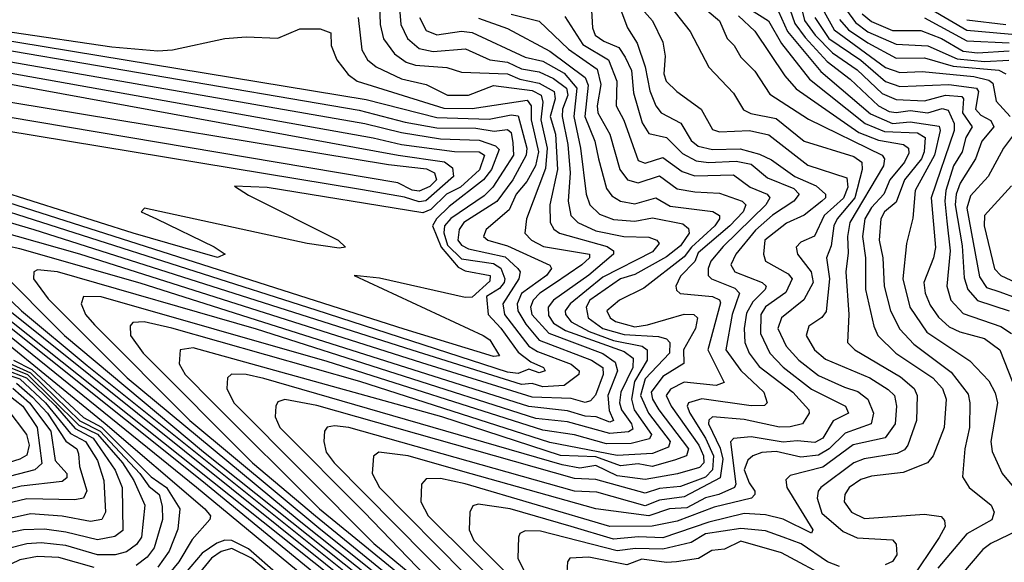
# Model space of a CAD drawing. Extents: x 1173029 to 1307123, y 522559 to 678521.
# Tile 533 of 623: x 1201064 to 1203851, y 671534 to 673068. Entities that reach past the tile are written whole.
import ezdxf

# ---------------------------------------------------------------- set-up
doc = ezdxf.new("R2010")
doc.units = 0

msp = doc.modelspace()

# ---------------------------------------------------------------- linework, layer by layer
at = {"layer": '0CON10XD'}
for points in [[(1202082.3, 673112.3), (1202084.9, 673055), (1202094, 673014), (1202125, 672971.5), (1202158.5, 672948.5), (1202185, 672939.5), (1202273.1, 672933.1), (1202315, 672919.8), (1202444.9, 672914.9), (1202480.2, 672900.2), (1202535, 672888.8), (1202577.4, 672865), (1202579.9, 672845), (1202566, 672795), (1202581.2, 672745), (1202586.8, 672645), (1202564.6, 672544.6), (1202565.6, 672495), (1202576, 672476), (1202591.8, 672465), (1202726.8, 672426.8), (1202744.8, 672415), (1202745.2, 672405.3), (1202675, 672345.8), (1202575.2, 672275), (1202559.7, 672255), (1202561.5, 672231.5), (1202575, 672210.1), (1202609.5, 672189.5), (1202775, 672129.5), (1202800.6, 672110.6), (1202799.3, 672085), (1202766.1, 672015), (1202761.6, 671985), (1202767.2, 671965), (1202796.2, 671925), (1202799.8, 671910.2), (1202787.3, 671902.7), (1202735, 671897.6), (1202615, 671930.5), (1202525, 671940.8), (1201735, 672192.6), (1201170.9, 672355), (1201115, 672360.8), (1201104.5, 672355), (1201103.1, 672335), (1201145, 672278.6), (1201368.6, 672055), (1201855, 671651.8), (1203195, 670585.3)], [(1202139.1, 673100.9), (1202143.1, 673055), (1202162.1, 673015), (1202195, 672986.5), (1202235, 672978.4), (1202326, 672986), (1202394.9, 672954.9), (1202445, 672948), (1202485, 672929.7), (1202535, 672920.6), (1202575, 672902.1), (1202612.1, 672875), (1202616.1, 672855), (1202600.5, 672815), (1202599.3, 672795), (1202616, 672715), (1202622.2, 672635), (1202616.4, 672555), (1202624.7, 672514.7), (1202644.4, 672494.4), (1202695, 672471.6), (1202774.6, 672455.4), (1202845, 672452.9), (1202868, 672445), (1202874.3, 672435), (1202855, 672411.8), (1202715, 672340.2), (1202622.6, 672265), (1202608.2, 672245), (1202608.9, 672235), (1202625, 672213.5), (1202676.5, 672186.5), (1202745, 672161.3), (1202826, 672145), (1202840.7, 672135), (1202840.6, 672105), (1202804.7, 672045), (1202796.1, 671995), (1202803.8, 671965), (1202852.8, 671895), (1202847.2, 671882.8), (1202795, 671869.2), (1202725, 671869), (1202634.4, 671894.4), (1202545, 671907.5), (1201935, 672101.7), (1201295.2, 672284.8), (1201245, 672285.3), (1201238.7, 672265), (1201250.8, 672235), (1201276.4, 672205), (1201546.1, 671935), (1201916.8, 671626.8), (1203245.2, 670565.2)], [(1202681.7, 673111.7), (1202685.2, 673045), (1202693.1, 673025), (1202717.4, 673007.4), (1202759.8, 672989.8), (1202778, 672962), (1202796.2, 672925), (1202801.9, 672861.9), (1202826.6, 672776.6), (1202845, 672746.8), (1202895.1, 672735.1), (1202940.4, 672690.4), (1202979.3, 672669.2), (1203014.3, 672664.3), (1203092.2, 672667.8), (1203135, 672660.2), (1203180.9, 672620.9), (1203255, 672590.6), (1203270.5, 672575), (1203255, 672555.5), (1203195, 672515.6), (1203147.3, 672472.7), (1203091, 672405), (1203076.9, 672375), (1203088.9, 672355), (1203165.5, 672325.5), (1203176.7, 672315), (1203174.4, 672305), (1203139.5, 672270.5), (1203121.6, 672238.4), (1203114.9, 672195), (1203117, 672155), (1203128.7, 672125), (1203157.6, 672087.6), (1203252.2, 672015), (1203297.9, 671965), (1203298.5, 671955), (1203280, 671925), (1203245, 671916.4), (1203215, 671915.4), (1203115, 671937.1), (1203025, 671944.8), (1203014.4, 671935.6), (1203014.3, 671925), (1203046.7, 671856.7), (1203054.7, 671825), (1203047.1, 671772.9), (1202945, 671718.6), (1202875, 671709.4), (1202835, 671693.7), (1202698.3, 671731.7), (1202635, 671734.9), (1201995.6, 671915), (1201955, 671920), (1201934.4, 671915.6), (1201926.9, 671905), (1201924.7, 671875), (1201931.4, 671845), (1201954.2, 671815), (1202390.4, 671375)], [(1202811.5, 673115), (1202855.1, 673065.1), (1202884.4, 673005), (1202891.4, 672965), (1202887.3, 672915), (1202894.3, 672895), (1202924.6, 672865), (1202993.3, 672815), (1203025, 672757.5), (1203045, 672751.2), (1203130, 672755), (1203185, 672743), (1203295, 672657.2), (1203405, 672621.1), (1203408.2, 672595), (1203396, 672564), (1203341.4, 672515), (1203313.6, 672456.4), (1203275, 672439.1), (1203262.4, 672425), (1203265.7, 672405), (1203304.9, 672355), (1203310.4, 672325), (1203283.8, 672276.2), (1203220.9, 672225), (1203210.6, 672195), (1203233.6, 672145), (1203269.3, 672105), (1203325, 672061.6), (1203398.8, 672028.8), (1203437, 672017), (1203464.8, 671995), (1203480.7, 671955), (1203473.9, 671925), (1203400.8, 671899.2), (1203355.3, 671855), (1203325, 671836.8), (1203275, 671831.3), (1203205, 671846.7), (1203165, 671843.9), (1203139.3, 671835), (1203125, 671822.8), (1203114.9, 671795), (1203128.8, 671758.8), (1203145.5, 671735), (1203145.2, 671725), (1203136, 671715), (1203030.4, 671689.6), (1202925, 671650.4), (1202854.5, 671635.5), (1202735, 671635.3), (1202325, 671755.6), (1202255, 671770.3), (1202215, 671770), (1202201.5, 671755), (1202199.3, 671705), (1202220.2, 671665), (1202593, 671295)], [(1202905, 673106.5), (1202961.6, 673035), (1203015, 672934.6), (1203085, 672860.6), (1203113.1, 672813.1), (1203133.4, 672803.4), (1203205, 672789.3), (1203285, 672724.8), (1203425, 672681.6), (1203447.7, 672665), (1203448.8, 672645), (1203427.7, 672565), (1203377.9, 672505), (1203368.9, 672485), (1203361.4, 672428.6), (1203347.5, 672395), (1203356.7, 672335), (1203346.9, 672243.1), (1203335, 672226.2), (1203298.1, 672201.9), (1203290.2, 672175), (1203313.6, 672135), (1203345, 672108.3), (1203470.3, 672055), (1203522.7, 672022.7), (1203540.7, 672005), (1203545.7, 671975.7), (1203542.1, 671925), (1203514.1, 671885.9), (1203423.7, 671866.3), (1203337.2, 671802.8), (1203245, 671779), (1203232.8, 671767.2), (1203235.8, 671745), (1203308.8, 671625), (1203305, 671616), (1203225.6, 671655.6), (1203175, 671668.2), (1203115, 671671.6), (1203015, 671647.4), (1202885, 671602.5), (1202815.4, 671605.4), (1202745, 671599.4), (1202624.8, 671634.8), (1202452.1, 671685), (1202362.3, 671697.7), (1202346.9, 671693.1), (1202338.2, 671675), (1202336.7, 671625), (1202349.6, 671595), (1202750.8, 671195)], [(1202975, 673123.6), (1203044.7, 673065), (1203066.9, 673015), (1203086.8, 672995), (1203105, 672962), (1203145, 672922.7), (1203187.3, 672857.3), (1203297.4, 672787.4), (1203505.2, 672685), (1203511.6, 672675), (1203509.5, 672655), (1203413.9, 672495), (1203407.3, 672455), (1203408.8, 672408.8), (1203402.9, 672355), (1203411.1, 672235), (1203406.9, 672155), (1203427.9, 672135), (1203557.8, 672057.8), (1203596.3, 672025), (1203604.8, 672005), (1203602.3, 671935), (1203578.3, 671865), (1203568.4, 671851.6), (1203548.2, 671841.8), (1203454.1, 671825.9), (1203425, 671814.9), (1203332.2, 671745), (1203324.1, 671735), (1203321.6, 671715), (1203335, 671672.8), (1203395, 671620.7), (1203435, 671603.1), (1203535, 671596.7), (1203545.4, 671585), (1203546.6, 671555), (1203535, 671536.2), (1203513.9, 671526.1)], [(1203125, 673101.6), (1203183.6, 673065), (1203220.8, 673000.8), (1203299.9, 672899.9), (1203457.3, 672775), (1203512.1, 672752.1), (1203605, 672748.5), (1203626.7, 672735), (1203624.4, 672695), (1203617.2, 672675), (1203568.7, 672615), (1203545, 672551.9), (1203512, 672525), (1203502, 672505), (1203496.9, 672445), (1203507, 672395), (1203510.7, 672315), (1203529.3, 672245), (1203555, 672193.3), (1203595, 672150.8), (1203701.2, 672071.2), (1203748.8, 672008.8), (1203753.8, 671985), (1203752.6, 671915), (1203739, 671855), (1203733.2, 671775), (1203752, 671745), (1203813.7, 671695), (1203822.9, 671675), (1203815.9, 671654.1), (1203745, 671614), (1203663.2, 671516.8)], [(1203237.1, 673117.1), (1203257.9, 673057.9), (1203287.9, 673017.9), (1203350.2, 672950.2), (1203415, 672900.2), (1203495.1, 672825.1), (1203525, 672809), (1203545, 672805.6), (1203585, 672811.4), (1203635, 672804.6), (1203675, 672817.5), (1203692.1, 672812.1), (1203709.4, 672775), (1203709.1, 672755), (1203644.4, 672565), (1203656, 672424), (1203651.2, 672395), (1203623.3, 672325), (1203627.3, 672295), (1203641.3, 672261.3), (1203665, 672226.9), (1203695, 672199.8), (1203725, 672185.1), (1203795, 672166.9), (1203838.1, 672135), (1203885.4, 672015)], [(1203271.9, 673125), (1203286, 673066), (1203315.9, 673025), (1203365, 672974.9), (1203435, 672926.4), (1203505, 672859.3), (1203545, 672842.5), (1203625, 672839), (1203685, 672855.2), (1203730.9, 672850.9), (1203735.8, 672845), (1203732.7, 672805), (1203760.3, 672765), (1203742.4, 672735), (1203731.5, 672695), (1203707.7, 672655), (1203685.9, 672585), (1203682.7, 672555), (1203688.8, 672498.8), (1203698.1, 672415), (1203688.5, 672315), (1203699.4, 672275), (1203735, 672237.5), (1203840.9, 672200.9), (1203871.2, 672181.2)], [(1202022.4, 673075), (1202033, 672983), (1202048.8, 672955), (1202073.3, 672935), (1202145, 672901), (1202215.1, 672885.1), (1202275, 672854.7), (1202335, 672854.9), (1202405, 672881.9), (1202515, 672868.6), (1202540, 672855), (1202545.1, 672835.1), (1202539, 672785), (1202557.5, 672705), (1202552.8, 672647.2), (1202498.9, 672505), (1202494.3, 672465), (1202512.6, 672445), (1202546.9, 672426.9), (1202677.3, 672405), (1202677.5, 672395), (1202655.2, 672375), (1202577.7, 672322.3), (1202536.2, 672295), (1202517.7, 672275), (1202509.9, 672255), (1202513.8, 672235), (1202561.7, 672181.7), (1202715, 672124.5), (1202749.9, 672099.9), (1202756.7, 672075), (1202729.1, 672005), (1202732.8, 671962.8), (1202745.2, 671935), (1202735, 671929.7), (1202695.5, 671945.5), (1202665, 671946.7), (1202615, 671962.2), (1202505, 671974.1), (1201735, 672218.3), (1201405, 672323.6), (1201065, 672419.9), (1200994.3, 672435.7)], [(1202196.1, 673075), (1202215, 673038.1), (1202245, 673025.5), (1202315, 673036.4), (1202345, 673032.4), (1202495, 672962.2), (1202545, 672951.1), (1202605, 672917), (1202641.2, 672875), (1202632.5, 672795), (1202652, 672705), (1202667.4, 672575), (1202678, 672545), (1202705, 672518.3), (1202745, 672503.6), (1202805, 672498.9), (1202855, 672508), (1202940.9, 672490.9), (1202957.4, 672477.4), (1202959.4, 672465), (1202935, 672428.4), (1202895, 672397.3), (1202805, 672347.3), (1202764.8, 672335), (1202678.5, 672275), (1202667.3, 672255), (1202673.4, 672225), (1202714.5, 672195), (1202775, 672177.5), (1202872.5, 672172.5), (1202895.3, 672165.3), (1202904.1, 672155), (1202903.3, 672125), (1202835, 672052.6), (1202821.8, 672005), (1202843.7, 671955), (1202905.5, 671875), (1202900.3, 671859.7), (1202855, 671840.9), (1202755, 671836.1), (1202565, 671872.1), (1202265, 671968.5), (1202026.9, 672045), (1201495, 672195.6), (1201416.3, 672213.7), (1201385, 672211.8), (1201377.4, 672202.6), (1201378.1, 672175), (1201413.7, 672125), (1201723.7, 671815), (1201902, 671665), (1202490.6, 671185)], [(1202363.2, 673073.2), (1202445, 673043.6), (1202565, 672979.1), (1202664.9, 672905), (1202673.1, 672883.1), (1202664, 672795), (1202692.1, 672725), (1202702.4, 672675), (1202725, 672591.1), (1202740.2, 672570.2), (1202764.6, 672555), (1202805, 672547.7), (1202865, 672564.5), (1202905, 672540.6), (1203025.8, 672525.8), (1203044.8, 672514.8), (1203045.4, 672505), (1203032.2, 672485), (1202966.2, 672425), (1202945, 672397.9), (1202831.1, 672308.9), (1202761.9, 672275), (1202726.2, 672245), (1202735.2, 672225), (1202750.7, 672215), (1202805, 672199.8), (1202841.5, 672205), (1202945, 672235.9), (1202972.5, 672235), (1202982.6, 672225), (1202976.8, 672195), (1202942.7, 672135), (1202944.1, 672095.9), (1202885, 672058.8), (1202851.5, 672015), (1202855.5, 671995), (1202873.6, 671965), (1202956.9, 671855), (1202951.4, 671835), (1202917.7, 671822.3), (1202854.9, 671804.9), (1202815, 671811.9), (1202765, 671806.5), (1202695, 671831.5), (1202595, 671835.4), (1202258.8, 671945), (1201555, 672140), (1201518.9, 672135), (1201515.3, 672095), (1201532.8, 672065), (1201612, 671985), (1201912.7, 671685), (1202925, 670859.1)], [(1202455, 673083.9), (1202535, 673064.2), (1202617.6, 672985), (1202698.8, 672928.8), (1202709.2, 672885), (1202698.9, 672825), (1202701, 672805), (1202734.4, 672745), (1202763.1, 672645), (1202785, 672615.6), (1202815, 672606.6), (1202875, 672626.6), (1202925, 672590), (1202975, 672581.1), (1203045, 672577.3), (1203108.8, 672555), (1203119.8, 672545), (1203111.7, 672525), (1203074.7, 672485), (1202985, 672409.4), (1202975, 672384.8), (1202935, 672342.6), (1202921.6, 672315), (1202923.2, 672303.2), (1202933.7, 672293.7), (1203025.5, 672285.5), (1203045, 672276), (1203047.8, 672267.8), (1203012.1, 672135), (1203058, 672042), (1203035.9, 672034.1), (1202945, 672042.9), (1202906.3, 672023.7), (1202893.9, 672005), (1202908.4, 671975), (1202986.1, 671865), (1202999.5, 671835), (1203001.1, 671815), (1202988.2, 671801.8), (1202926.4, 671783.6), (1202835, 671767.9), (1202755, 671778), (1202695, 671807.1), (1202650.2, 671800.2), (1202599.6, 671809.6), (1201755, 672053.6), (1201704.9, 672065.1), (1201664, 672066), (1201652.3, 672055), (1201650.3, 672025), (1201670.2, 671985), (1202066.9, 671586.9), (1202784.3, 670995)], [(1202607.7, 673077.7), (1202657.8, 672997.8), (1202731.1, 672955), (1202754.9, 672895), (1202752.3, 672825), (1202774.1, 672784.1), (1202815, 672670.3), (1202835, 672662.4), (1202885, 672678.3), (1202939.1, 672639.1), (1202975, 672627.1), (1203085, 672629.3), (1203131.9, 672595), (1203179.8, 672575), (1203187.7, 672565), (1203176.2, 672545), (1203055, 672427.3), (1203020.3, 672385), (1203012.9, 672365), (1203013, 672345), (1203022.8, 672335), (1203088.6, 672308.6), (1203101.5, 672295), (1203080.8, 672235), (1203063.2, 672135), (1203105, 672076.2), (1203170.9, 672015), (1203180, 671985), (1203172.8, 671977.2), (1203135, 671976.2), (1202995, 671995.6), (1202957.3, 671985), (1202953.8, 671975), (1202960.8, 671955), (1203005, 671884.9), (1203027.6, 671835), (1203025.2, 671795), (1203005, 671774.4), (1202935, 671748.1), (1202875, 671742.6), (1202835, 671728.7), (1202695, 671767.9), (1202635, 671770.4), (1201905, 671977), (1201815, 671993.8), (1201795, 671987.1), (1201788.9, 671975), (1201787.3, 671945), (1201800.2, 671915), (1202039.1, 671675), (1202212.7, 671495)], [(1202765.8, 673095), (1202784.8, 673045), (1202811.8, 673001.8), (1202834.3, 672935), (1202847.5, 672867.5), (1202865, 672824.7), (1202880, 672805), (1202935.7, 672775.7), (1202965, 672726.7), (1202985, 672711.1), (1203025, 672701.1), (1203103.4, 672703.4), (1203158.4, 672688.4), (1203192, 672672), (1203258.4, 672625), (1203318.9, 672598.9), (1203345.2, 672575), (1203344.8, 672565), (1203334.8, 672555), (1203285, 672515.2), (1203235, 672493), (1203173.3, 672445), (1203169.3, 672405), (1203174.8, 672385), (1203239.8, 672349.8), (1203250.9, 672335), (1203232.8, 672297.2), (1203175, 672256.1), (1203162.4, 672235), (1203161, 672181), (1203187.7, 672125), (1203225, 672085.4), (1203305, 672023.1), (1203401.6, 671975), (1203410.2, 671955), (1203366.4, 671933.6), (1203337.8, 671885), (1203315, 671872.3), (1203265, 671877.5), (1203225, 671873.8), (1203135, 671888.6), (1203085, 671884.1), (1203076.1, 671873.9), (1203091.2, 671755), (1203087.4, 671745), (1203043.6, 671725), (1203005, 671716.2), (1202952.5, 671687.5), (1202903.8, 671685), (1202845, 671664.9), (1202695, 671684.7), (1202312.3, 671792.3), (1202163.6, 671835), (1202081.2, 671845), (1202066, 671834), (1202062, 671785), (1202082.8, 671745), (1202568, 671255)], [(1203098.9, 673078.9), (1203145, 673035.8), (1203229.6, 672909.6), (1203262.4, 672872.4), (1203439.3, 672749.3), (1203495, 672727.4), (1203566.1, 672715), (1203580.2, 672705), (1203581.3, 672691.3), (1203569.1, 672665), (1203526.9, 672615), (1203510.2, 672575), (1203475, 672537.5), (1203456.5, 672505), (1203449.5, 672455), (1203458.3, 672395), (1203458.1, 672305), (1203481.5, 672201.5), (1203493.2, 672175), (1203544.4, 672125), (1203648.5, 672055), (1203675.8, 672025), (1203686.2, 671995), (1203681.1, 671915), (1203649.5, 671835), (1203633.3, 671815), (1203565, 671787.7), (1203475, 671777.3), (1203445, 671768.1), (1203412, 671745), (1203399.8, 671725), (1203398, 671705), (1203418.2, 671675), (1203455, 671657.7), (1203625, 671669.8), (1203672.8, 671662.8), (1203682.2, 671652.2), (1203684.1, 671635), (1203666.5, 671603.5), (1203585, 671480.9)], [(1203212, 673092), (1203237.4, 673035), (1203331.9, 672921.9), (1203472.6, 672802.6), (1203535, 672774.7), (1203585, 672779.9), (1203667.1, 672767.1), (1203669.4, 672755), (1203653.4, 672685), (1203599.3, 672585), (1203592.7, 672507.3), (1203574.3, 672435.7), (1203563.6, 672335), (1203583.6, 672255), (1203632.2, 672185), (1203753.4, 672103.4), (1203807, 672047), (1203825, 672012.7), (1203831.6, 671985), (1203812.9, 671875), (1203816.8, 671846.8), (1203844.7, 671785), (1203928, 671685)], [(1203314.4, 673075), (1203354.9, 673015), (1203445, 672954.2), (1203515, 672893.5), (1203555, 672879.2), (1203694.6, 672885.4), (1203772.9, 672875), (1203778, 672865), (1203770, 672815), (1203785, 672798.3), (1203812.9, 672782.9), (1203821.1, 672765), (1203787.2, 672725), (1203770, 672675), (1203726.4, 672606.4), (1203714.6, 672575), (1203712.2, 672545), (1203731.4, 672428.6), (1203737.8, 672337.8), (1203747.5, 672305), (1203775, 672273.8), (1203865.1, 672245.1)], [(1203341, 673091), (1203369.5, 673039.5), (1203515, 672932.9), (1203555, 672918.7), (1203618.4, 672921.6), (1203765, 672907.5), (1203807.7, 672897.7), (1203819, 672889), (1203828, 672838), (1203868.1, 672795)], [(1203404.4, 673095), (1203430.3, 673060.3), (1203465, 673034.3), (1203545, 672999.5), (1203635, 672994.2), (1203717.9, 672957.9), (1203795, 672950.3), (1203864.1, 672954.1)], [(1203448.6, 673085), (1203475, 673063.4), (1203535, 673037.9), (1203615, 673038.3), (1203673.3, 673015), (1203735, 672979.3), (1203775, 672974.9), (1203865, 672980.8)], [(1203625, 673073.4), (1203745, 673008.3), (1203865, 673003.3)], [(1203645, 673097), (1203745, 673038.8), (1203904.6, 673024.6)], [(1200754.6, 673055), (1202045, 672842.9), (1202245, 672791.4), (1202393.2, 672786.8), (1202455, 672799.2), (1202475, 672796.1), (1202499.4, 672705), (1202498.2, 672685), (1202460.1, 672615), (1202415, 672554), (1202321.2, 672495), (1202308.4, 672475), (1202304.6, 672445), (1202315, 672430.7), (1202335, 672420.2), (1202438, 672398), (1202474.4, 672365), (1202480.4, 672355), (1202477.3, 672335), (1202431.7, 672265), (1202436.5, 672235), (1202505.3, 672145), (1202529.8, 672129.8), (1202625, 672093.6), (1202648.3, 672075), (1202646.9, 672065), (1202605, 672033.8), (1202545, 672029.9), (1202515, 672039.1), (1202485, 672036.5), (1202175, 672133.3), (1201105, 672474.4), (1200795, 672565.1)], [(1201043, 673033), (1201325, 672991.2), (1201455, 672980), (1201496.4, 672983.6), (1201645, 673015.4), (1201705, 673020.4), (1201795, 673016.2), (1201857.6, 673042.4), (1201915, 673042.9), (1201945, 673030.9), (1201945.9, 672995), (1201962.1, 672955), (1201993.6, 672913.6), (1202019.2, 672895), (1202265, 672818.1), (1202345, 672817.2), (1202500.4, 672840.4), (1202511.9, 672825), (1202512, 672785), (1202521, 672745), (1202533, 672695), (1202524.7, 672655), (1202499.7, 672610.3), (1202469.6, 672575), (1202449.6, 672530.4), (1202384.7, 672475), (1202377.4, 672455), (1202389.3, 672445), (1202445, 672429.1), (1202565, 672373.8), (1202569.2, 672365), (1202555.5, 672345), (1202485, 672293.9), (1202472.4, 672265), (1202474.5, 672245), (1202496.9, 672206.9), (1202535, 672161.8), (1202682.4, 672105), (1202714.8, 672085), (1202716, 672065), (1202693.9, 672006.1), (1202679.7, 671990.3), (1202665, 671985.3), (1202625, 671996.8), (1202515, 672000.6), (1202202.4, 672097.6), (1201235, 672405.5), (1200880.5, 672505)], [(1203385, 673068.9), (1203410, 673040), (1203465, 673003.1), (1203545, 672959.7), (1203625, 672960.4), (1203706.6, 672936.6), (1203835.5, 672925.5), (1203855.7, 672915.7)], [(1203745, 673068.4), (1203855, 673054.5)], [(1200852.1, 673012.1), (1202025, 672812.6), (1202155, 672779), (1202245, 672762.8), (1202355, 672761.3), (1202407, 672753), (1202445, 672757.8), (1202455, 672749.3), (1202460.5, 672720.5), (1202462.4, 672685), (1202403.3, 672595), (1202379.4, 672570.6), (1202284.3, 672505.7), (1202267, 672485), (1202264.5, 672465.5), (1202275, 672431.1), (1202315, 672392.2), (1202405, 672379), (1202425.9, 672365.9), (1202437.3, 672335), (1202435.4, 672325), (1202422.3, 672307.7), (1202385.9, 672285), (1202390.2, 672235), (1202426.3, 672196.3), (1202475, 672128.2), (1202510.8, 672100.8), (1202546.7, 672085), (1202551.8, 672075), (1202535, 672069.6), (1202505, 672080), (1202475, 672067.9), (1202445, 672071.6), (1201903, 672247), (1200875, 672574.5)], [(1202195, 672583.4), (1202175, 672586.2), (1202135, 672606.5), (1200605, 672864.4), (1200298.8, 672918.8), (1200230.7, 672920.8), (1200186.7, 672936.7), (1200121.2, 672935), (1200081.8, 672951.8), (1200015, 672957.9), (1200012, 672975), (1200025, 672979.4), (1200625, 672898.8), (1201045, 672834.1), (1202108.5, 672658.5), (1202216.1, 672646.1), (1202238.4, 672635), (1202244, 672615), (1202225, 672596.9), (1202195, 672583.4)], [(1200908.3, 672971.7), (1202041.5, 672775), (1202145, 672748.9), (1202255, 672731.2), (1202365, 672727.8), (1202411.3, 672711.3), (1202421.2, 672701.2), (1202399.8, 672645), (1202377.1, 672615), (1202280.2, 672539.8), (1202244.2, 672505), (1202233.2, 672485), (1202257.2, 672425), (1202305, 672368.2), (1202325, 672358.2), (1202396.3, 672345), (1202395, 672329), (1202345, 672283.2), (1202325, 672282.4), (1202082.4, 672337.6), (1202011.2, 672345), (1202375.7, 672175), (1202395, 672162.9), (1202422, 672118), (1202405, 672115.5), (1202152.7, 672192.7), (1200598.7, 672688.7)], [(1200933.6, 672936.4), (1202065, 672734.7), (1202145, 672715.7), (1202295, 672695.6), (1202365, 672694.9), (1202379.9, 672685), (1202366, 672644), (1202312.3, 672595), (1202272.3, 672575), (1202228.2, 672531.8), (1202205, 672521.9), (1201765, 672593.5), (1201672.7, 672597.3), (1201711.9, 672571.9), (1201966, 672445), (1201986.7, 672425), (1201968.2, 672421.8), (1201878, 672435), (1201417.5, 672535), (1201408.6, 672525), (1201451.2, 672505), (1201615, 672426.4), (1201646, 672405), (1201624.3, 672395.7), (1201385.8, 672465), (1200336.5, 672796.5)], [(1200991.1, 672895), (1202135.6, 672685.6), (1202266.3, 672666.3), (1202289.4, 672649.4), (1202292, 672625), (1202214.3, 672555.7), (1202195, 672553.6), (1202153.3, 672566.7), (1202035, 672587.1), (1201016.2, 672755)], [(1203877.2, 672742.8), (1203849, 672705), (1203805.2, 672625), (1203755, 672570.3), (1203745.1, 672534.9), (1203781.2, 672341.2), (1203800.8, 672310.8), (1203838.5, 672298.5), (1203930.9, 672265)], [(1200415.3, 672675), (1201565, 671746), (1202582.4, 670905)], [(1203871.2, 672598.8), (1203794.8, 672515), (1203794.1, 672485), (1203823.4, 672363.4), (1203841.1, 672345), (1203965, 672287.7)], [(1200714.9, 672455), (1201579.8, 671765), (1202895.3, 670685.3)], [(1200939.5, 672369.5), (1201069, 672245), (1201255, 672090.2), (1202269.5, 671279.5)], [(1201001.5, 672365), (1201191.2, 672175), (1201585, 671846.3), (1202922, 670782)], [(1200997.7, 672275), (1202063.2, 671423.2)], [(1201041.4, 672215), (1202040.2, 671420.2)], [(1201005, 672171), (1201306.5, 671926.5), (1201588.3, 671685), (1201604.8, 671665), (1201602.8, 671655), (1201552.1, 671597.9), (1201514.9, 671535), (1201475, 671486.4)], [(1201035, 672097), (1201095, 672069.4), (1201235, 671933.5), (1201292.2, 671905), (1201404.8, 671785), (1201429.4, 671749.4), (1201459.2, 671725), (1201467.9, 671692.1), (1201468.1, 671655), (1201445, 671574.8), (1201425, 671548.2), (1201393.8, 671525)], [(1201047.2, 672105), (1201098.8, 672078.8), (1201245, 671943.1), (1201296.2, 671916.2), (1201436.6, 671775), (1201480.2, 671745), (1201517.7, 671685), (1201512.2, 671627.8), (1201487.3, 671565), (1201455, 671519.9)], [(1201010.6, 672070.6), (1201065, 672052.4), (1201137, 671985), (1201208.4, 671898.4), (1201250.7, 671875), (1201285, 671821.5), (1201302.6, 671765), (1201307.6, 671675), (1201296.8, 671655), (1201265, 671649.3), (1201185, 671664.2), (1201095, 671670.9), (1200985, 671646.4)], [(1201020.3, 672080.3), (1201083.5, 672055), (1201165, 671976.9), (1201221.7, 671911.7), (1201272.3, 671885), (1201334.1, 671794.1), (1201354.4, 671745), (1201356.2, 671623.8), (1201333.3, 671606.7), (1201285, 671597.1), (1201195, 671619.3), (1201135, 671627.1), (1201075, 671625.5), (1201025, 671615.3)], [(1201028.4, 672088.4), (1201086.9, 672065), (1201231.3, 671921.3), (1201285, 671895.8), (1201355, 671814.7), (1201387.6, 671765), (1201418.6, 671695), (1201409.3, 671605), (1201395, 671583.8), (1201366.9, 671563.1), (1201335, 671555.1), (1201285, 671554.5), (1201195, 671581.3), (1201125, 671588.4), (1201084.2, 671585.8), (1201028.7, 671571.3)], [(1201055, 672039.9), (1201100.8, 672000.8), (1201142.6, 671955), (1201195, 671875.9), (1201226.3, 671855), (1201230.7, 671840.7), (1201233.6, 671805), (1201254.2, 671735.8), (1201245.1, 671714.9), (1201220.1, 671709.9), (1201085, 671712.7), (1200985, 671689.2)], [(1201045, 672026), (1201092.1, 671985), (1201152.8, 671905), (1201165, 671822), (1201197.7, 671785), (1201197.4, 671772.6), (1201185, 671762.1), (1201068.7, 671748.7), (1200975, 671725.3)], [(1201029.5, 672009.5), (1201072.9, 671975), (1201114, 671915), (1201126.9, 671813.1), (1201107.1, 671795), (1200965, 671758.8)], [(1201028.4, 671968.4), (1201083.5, 671895), (1201091.5, 671865), (1201085, 671836.7), (1201065, 671825.6), (1200925, 671782.2)], [(1203385, 671522.2), (1203350.7, 671535), (1203276, 671586), (1203224.9, 671604.9), (1203175, 671622.2), (1203105, 671629.6), (1203005, 671614.1), (1202965, 671589.7), (1202885, 671570.4), (1202807, 671573), (1202755, 671566.4), (1202538.2, 671621.8), (1202495, 671622.9), (1202479.5, 671615), (1202476.2, 671605), (1202474.1, 671545), (1202494.2, 671505)], [(1203912.9, 671635), (1203813.1, 671586.9), (1203790.5, 671569.5), (1203702.5, 671467.5)], [(1201879.6, 671425), (1201711.9, 671571.9), (1201664.9, 671595.1), (1201645, 671595.8), (1201622.1, 671587.9), (1201580.5, 671559.5), (1201485, 671446.3)], [(1203365, 671483), (1203220.2, 671560.2), (1203105, 671593.1), (1203059.2, 671570.8), (1203023.1, 671566.9), (1202985.3, 671544.7), (1202923.8, 671535), (1202895, 671533), (1202825, 671542.4), (1202783.1, 671526.9), (1202675, 671548.1), (1202621.9, 671545), (1202614.6, 671535), (1202611.3, 671475)], [(1201875, 671415.3), (1201720.7, 671545), (1201665, 671572.4), (1201635, 671564.3), (1201607.1, 671545), (1201505, 671421)], [(1201275, 671519.3), (1201175, 671547.3), (1201115, 671550.1), (1201065, 671540.4), (1201013.8, 671516.2)]]:
    msp.add_lwpolyline(points, dxfattribs=at)

doc.saveas('drawing.dxf')
